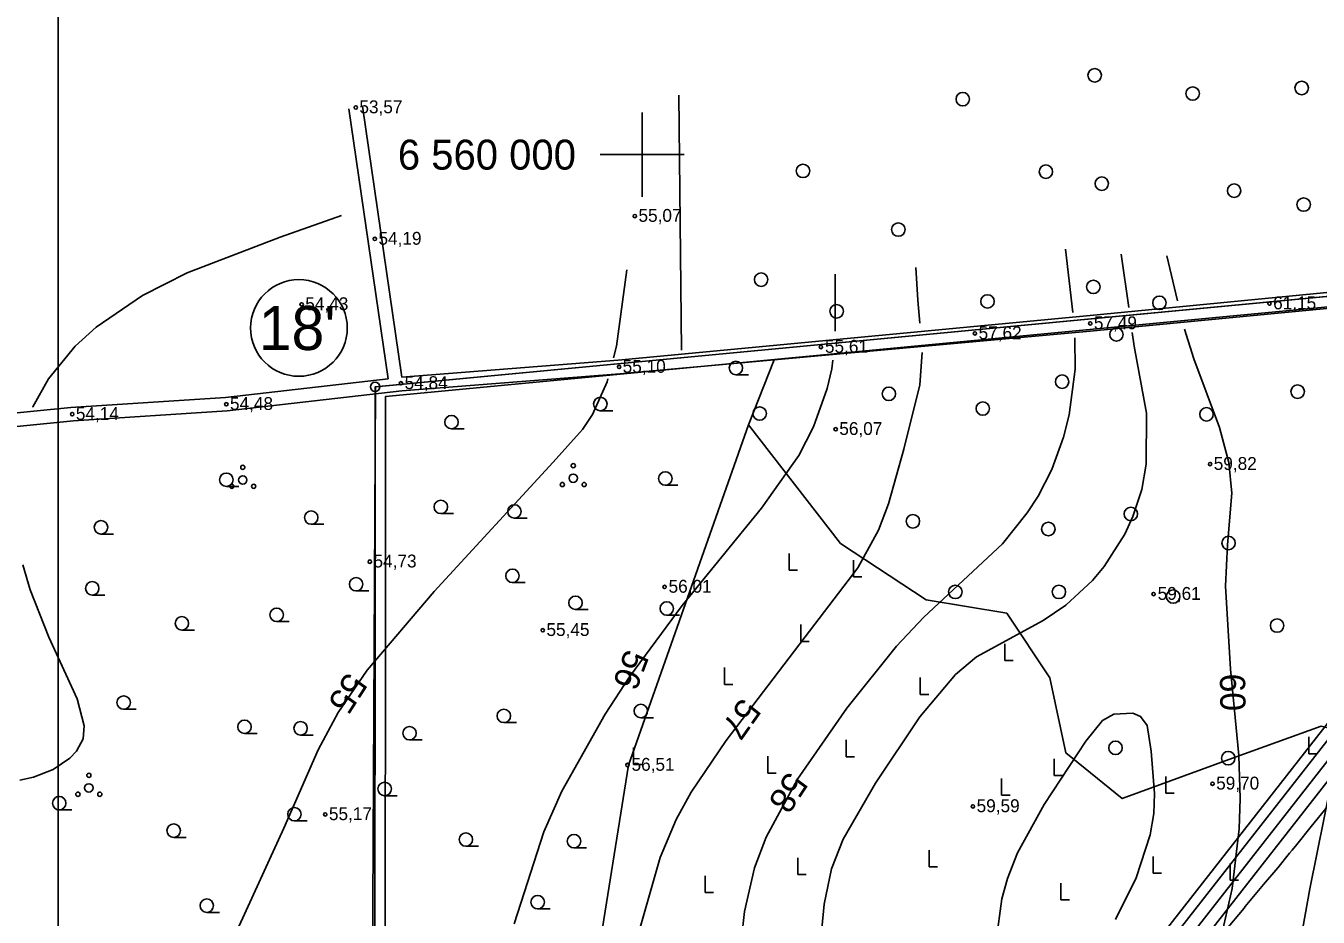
# Model space of a CAD drawing. Extents: x 532503 to 539665, y 6557663 to 6561526.
# Drawn here: x 533882.7 to 534128.7, y 6559854.8 to 6560024.5 of the extents above; entities that cross this region are included whole.
import ezdxf

# ---------------------------------------------------------------- set-up
doc = ezdxf.new("R2010")
doc.units = 0
for name, color, linetype in [('ABIJOONIS', 7, 'Continuous'), ('Default', 7, 'Continuous'), ('HALJASTUS', 7, 'Continuous'), ('HORISONTAAL-EH2000', 7, 'Continuous'), ('illumineerimisjooned', 7, 'Continuous'), ('kataster', 7, 'Continuous'), ('KORGUS-EH2000', 7, 'Continuous'), ('PIIR', 7, 'Continuous'), ('PIIR_me', 7, 'Continuous'), ('Plokid', 7, 'Continuous'), ('PUU', 7, 'Continuous'), ('TEE', 7, 'Continuous'), ('TM_aktiivne', 7, 'Continuous'), ('VORK', 7, 'Continuous')]:
    doc.layers.add(name, color=color, linetype=linetype)

# ---------------------------------------------------------------- blocks, each defined once
blk = doc.blocks.new('HARVIK')
at = {"layer": 'HALJASTUS'}
blk.add_line((0, -0.8), (1.5, -0.8), dxfattribs=at)
blk.add_circle((0, 0), 0.8, dxfattribs=at)
blk = doc.blocks.new('RAIESM')
at = {"layer": 'Default'}
for points in [[(0, 2), (0, 0)], [(0, 0), (1, 0)]]:
    blk.add_lwpolyline(points, dxfattribs=at)
blk = doc.blocks.new('METS')
at = {"layer": 'HALJASTUS'}
blk.add_circle((0, 0), 0.8, dxfattribs=at)

msp = doc.modelspace()

# ---------------------------------------------------------------- linework, layer by layer
at = {"layer": 'ABIJOONIS'}
msp.add_lwpolyline([(533888.8, 6560184.94), (535616.8, 6560184.94), (535616.8, 6559310.16), (533888.8, 6559310.16)], close=True, dxfattribs=at)
at = {"layer": 'HALJASTUS'}
for points in [[(534007.5, 6559962.75), (534006.99, 6560011.34)], [(533825.51, 6559943.2), (533840, 6559849), (533893.29, 6559814.03), (533916.98, 6559816.07), (533990.05, 6559809.98), (533990.7, 6559842.07), (533997.38, 6559883.76), (533997.38, 6559883.76), (534020.23, 6559948.58), (534025.13, 6559960.95)], [(534020.23, 6559948.58), (534037.72, 6559925.98), (534054.08, 6559915.24), (534069.41, 6559912.68), (534077.59, 6559900.41), (534080.66, 6559886.09), (534091.4, 6559877.39), (534112.36, 6559885.07), (534129.23, 6559891.2), (534145.08, 6559887.11), (534147.64, 6559875.35), (534139.46, 6559854.89), (534110.31, 6559789.42), (534101.11, 6559757.71), (534086.8, 6559745.95), (534070.44, 6559724.98), (534054.08, 6559721.91), (534040.79, 6559718.84), (534030.56, 6559697.87), (534027.49, 6559680.99), (534017.27, 6559666.67), (534010.62, 6559633.93), (534011.64, 6559613.48)]]:
    msp.add_lwpolyline(points, dxfattribs=at)
at = {"layer": 'HORISONTAAL-EH2000'}
for points in [[(533883.99, 6559951.93), (533884, 6559951.96), (533887, 6559957.35), (533892.07, 6559963.53), (533896.03, 6559967.14), (533904.89, 6559973.21), (533913.38, 6559977.49), (533931.1, 6559984.27), (533942.76, 6559988.44)], [(534080.6, 6559981.98), (534081.99, 6559969.93)], [(534092.62, 6559970.89), (534091.15, 6559981.07)], [(534099.86, 6559980.74), (534101.91, 6559972.19)], [(533994.51, 6559961.3), (533995.11, 6559963.57), (533997.06, 6559978.04)], [(534052.83, 6559967.9), (534052.45, 6559972.28), (534052.1, 6559978.51)], [(534036.75, 6559966.41), (534036.76, 6559977.24)], [(534082.36, 6559965.14), (534082.4, 6559959.19), (534081.3, 6559950.49), (534080.23, 6559946.22), (534077.96, 6559940.04), (534075.35, 6559935), (534073.3, 6559931.82), (534068.58, 6559925.92), (534053.64, 6559911.92), (534048.43, 6559906.43), (534038.94, 6559894.59), (534029.59, 6559881.13), (534023.58, 6559870.07), (534021.37, 6559864.23), (534019.48, 6559855.92), (534018.86, 6559850.23)], [(534034.21, 6559852.68), (534034.63, 6559857.29), (534036.06, 6559864), (534038.27, 6559869.66), (534044.39, 6559880.34), (534052.88, 6559892.94), (534059.66, 6559901.05), (534063.65, 6559904.4), (534076.35, 6559911.33), (534080.63, 6559914.25), (534085.71, 6559918.94), (534087.94, 6559921.6), (534091.88, 6559927.76), (534093.41, 6559931.08), (534095.1, 6559936.28), (534095.97, 6559941.07), (534095.99, 6559950.8), (534093.68, 6559963.56), (534093.3, 6559966.15)], [(534103.26, 6559966.76), (534105.01, 6559961.1), (534109.89, 6559948.08), (534111.65, 6559941.4), (534112.22, 6559935.55), (534111.42, 6559925.74), (534111.07, 6559917.86), (534111.98, 6559902.07), (534113.55, 6559885.62), (534113.85, 6559877.39), (534113.67, 6559871.67), (534112.33, 6559860.3), (534110.09, 6559850.51)], [(533935.44, 6559683.29), (533938.92, 6559686.56), (533944, 6559691.47), (533952.43, 6559701.75), (533958.34, 6559711.18), (533961.82, 6559717.87), (533967.71, 6559731.85), (533971.48, 6559743.32), (533977.81, 6559766.49), (533987.02, 6559799.66), (533993.49, 6559826.93), (533999.12, 6559851.09), (534003.44, 6559866.22), (534006.46, 6559873.43), (534009.33, 6559878.62), (534016.01, 6559888.49), (534031.04, 6559908.2), (534041.06, 6559921.36), (534044.99, 6559928.49), (534046.88, 6559933.51), (534049.82, 6559943.96), (534052.83, 6559956.19), (534053.29, 6559962.34)], [(533975.64, 6559853.58), (533981.29, 6559871.09), (533984.7, 6559878.79), (533992.94, 6559893.49), (533997.56, 6559900.58), (534007.58, 6559914.19), (534022.71, 6559932.7), (534029.79, 6559942.74), (534032.64, 6559948.16), (534035.24, 6559955.45), (534036.07, 6559959.23), (534036.26, 6559960.87)], [(533861.97, 6559790.15), (533866.38, 6559792.11), (533872.36, 6559795.57), (533883.47, 6559803.96), (533890, 6559809.83), (533902.13, 6559822.5), (533913.35, 6559836.74), (533918.3, 6559844.32), (533923.25, 6559853.2), (533931.77, 6559871.76), (533938.3, 6559886.67), (533942.12, 6559893.78), (533947.64, 6559901.84), (533960.4, 6559916.8), (533983.03, 6559941.43), (533988.63, 6559947.68), (533990.51, 6559950.54), (533993.3, 6559956.78), (533993.45, 6559957.34)], [(533881.54, 6559880.93), (533884.12, 6559881.48), (533887.89, 6559882.96), (533891.05, 6559885.12), (533892.32, 6559886.46), (533893.55, 6559888.77), (533893.78, 6559891.23), (533892.45, 6559896.4), (533887.03, 6559908.13), (533883.46, 6559917.17), (533882.09, 6559921.89)], [(534067.36, 6559850.31), (534068.45, 6559858.34), (534069.52, 6559862.22), (534071.47, 6559867.1), (534076.55, 6559876.29), (534084.47, 6559888.34), (534087.64, 6559892.27), (534089.79, 6559893.5), (534093.38, 6559893.68), (534094.89, 6559893.02), (534096.12, 6559891.3), (534096.88, 6559886.41), (534097.51, 6559878.36), (534097.42, 6559874.59), (534096.73, 6559870.49), (534094.02, 6559862.33), (534090.09, 6559854.36)], [(534123.39, 6559839.73), (534127.07, 6559860.24), (534131.23, 6559880.67)]]:
    msp.add_lwpolyline(points, dxfattribs=at)
at = {"layer": 'illumineerimisjooned'}
msp.add_lwpolyline([(534967.67, 6560049.69), (534974.15, 6559828.08), (535058.69, 6559883.05), (535223.5, 6560002.45), (535218.56, 6560049.92), (535415.93, 6559990.42), (535455.45, 6559927.19), (535490.31, 6559867.16), (535479.12, 6559828.38), (535249.57, 6559653.05), (535182.36, 6559690.84), (534940.99, 6559819.22), (534872.14, 6559776.44), (534954.37, 6559534.34), (534950.91, 6559533.67), (534733.22, 6559487.12), (534375.58, 6559465.86), (534199.95, 6559448.92), (533951.79, 6559660.13), (534200.21, 6559977.65), (534931.63, 6560046.31)], close=True, dxfattribs=at)
msp.add_lwpolyline([(533951.03, 6559666.04), (533951.15, 6559953.97), (534194.63, 6559977.12)], dxfattribs=at)
at = {"layer": 'kataster'}
msp.add_lwpolyline([(535159.89, 6560069.73), (534198.28, 6559979.48), (533949.2, 6559955.8), (533947.7, 6559658.95), (533880.05, 6559759.56), (533755.25, 6559939.22), (533571.3, 6560208.36), (533567.86, 6560213.61), (533625.2, 6560245.66), (533707.68, 6560291.77), (533833.45, 6560362.07), (533959.67, 6560429.27), (534159.72, 6560456.15), (534530.65, 6560498.79), (534889.13, 6560540.24)], dxfattribs=at)
msp.add_lwpolyline([(533947.7, 6559658.95), (533949.2, 6559955.8), (534198.28, 6559979.48), (535159.89, 6560069.73), (535417.31, 6559992.13), (535457.22, 6559928.24), (535504.86, 6559846.09), (535250.3, 6559650.84), (535181.52, 6559689.04), (534941.15, 6559817.08), (534874.65, 6559775.26), (534957.01, 6559532.73), (534735.22, 6559485.45), (534375.71, 6559463.85), (534199.28, 6559446.9), (534122.84, 6559439.44), (534110.45, 6559447.36), (534092.53, 6559453.94), (534085.13, 6559454.75)], close=True, dxfattribs=at)
at = {"layer": 'KORGUS-EH2000'}
for centre in [(533945.46, 6560008.98), (533998.6, 6559988.31), (533949.1, 6559983.95), (533935.17, 6559971.49), (534119.41, 6559971.65), (534085.29, 6559967.87), (534063.35, 6559965.96), (534034.03, 6559963.38), (533995.59, 6559959.58), (533954.07, 6559956.47), (533920.83, 6559952.49), (533891.49, 6559950.59), (534036.83, 6559947.73), (534108.11, 6559941.08), (533948.15, 6559922.51), (534004.25, 6559917.7), (534097.36, 6559916.34), (533981.07, 6559909.46), (533997.2, 6559883.8), (534108.57, 6559880.23), (533939.66, 6559874.4), (534062.96, 6559875.92)]:
    msp.add_circle(centre, 0.32, dxfattribs=at)
at = {"layer": 'PIIR'}
for centre, radius in [((533934.65, 6559967), 9.2), ((533949.15, 6559955.79), 0.88)]:
    msp.add_circle(centre, radius, dxfattribs=at)
at = {"layer": 'PIIR_me'}
msp.add_lwpolyline([(534733.49, 6559485.13), (534485.11, 6559470.37), (534375.74, 6559463.87), (534199.3, 6559446.85), (533949.03, 6559659.85), (534199.17, 6559979.56)], dxfattribs=at)
at = {"layer": 'Plokid'}
for points in [[(534951.24, 6559536.08), (534732.91, 6559489.51), (534375.41, 6559468.25), (534200.75, 6559451.41), (533955.1, 6559660.46), (534201.47, 6559975.36), (534969.74, 6560047.47)], [(534950.46, 6559538.37), (534732.58, 6559491.9), (534375.22, 6559470.64), (534201.53, 6559453.89), (533958.41, 6559660.8), (534202.72, 6559973.06), (534969.81, 6560045.07)], [(534110.83, 6559852.11), (534114.58, 6559856.56), (534114.8, 6559856.83), (534118.25, 6559861.05), (534120.99, 6559864.25), (534123.21, 6559866.99), (534123.73, 6559867.61), (534124.6, 6559868.66), (534127.34, 6559872.11), (534133.6, 6559879.69)]]:
    msp.add_lwpolyline(points, dxfattribs=at)
at = {"layer": 'PUU'}
for centre, radius in [((533923.96, 6559940.46), 0.4), ((533986.87, 6559940.79), 0.4), ((533923.96, 6559938.06), 0.8), ((533986.87, 6559938.39), 0.8), ((533921.88, 6559936.86), 0.4), ((533926.04, 6559936.86), 0.4), ((533984.79, 6559937.19), 0.4), ((533988.95, 6559937.19), 0.4), ((533894.66, 6559881.83), 0.4), ((533894.66, 6559879.43), 0.8), ((533892.58, 6559878.23), 0.4), ((533896.74, 6559878.23), 0.4)]:
    msp.add_circle(centre, radius, dxfattribs=at)
at = {"layer": 'TEE'}
for p, q in [((533944.16, 6560008.74), (533951.67, 6559957.33)), ((533954.25, 6559957.63), (533946.74, 6560009.22)), ((534194.99, 6559980), (534085.29, 6559969.37)), ((534195.27, 6559977.02), (534085.29, 6559966.37)), ((534085.29, 6559969.37), (533995.44, 6559960.87)), ((534085.29, 6559966.37), (533995.73, 6559958.29)), ((533995.44, 6559960.87), (533954.25, 6559957.63)), ((533995.73, 6559958.29), (533954.26, 6559955.01)), ((533951.67, 6559957.33), (533920.66, 6559953.78)), ((533920.66, 6559953.78), (533891.23, 6559951.87)), ((533954.26, 6559955.01), (533921, 6559951.2)), ((533891.23, 6559951.87), (533859, 6559948.7)), ((533921, 6559951.2), (533891.74, 6559949.32)), ((533891.74, 6559949.32), (533859.29, 6559946.12))]:
    msp.add_line(p, q, dxfattribs=at)
at = {"layer": 'TM_aktiivne'}
msp.add_lwpolyline([(535159.92, 6560069.74), (535417.23, 6559992.12), (535457.16, 6559928.22), (535492.47, 6559867.43), (535480.86, 6559827.19), (535250.49, 6559651.24), (535250.13, 6559650.94), (535181.4, 6559689.09), (534941.07, 6559816.9), (534874.53, 6559775.58), (534957, 6559532.81), (534733.5, 6559485.14), (534375.75, 6559463.86), (534199.32, 6559446.85), (534124.95, 6559439.68), (533949.03, 6559659.85), (533949.15, 6559955.79), (534199.17, 6559979.56)], close=True, dxfattribs=at)
at = {"layer": 'VORK'}
for p, q in [((534000, 6560008), (534000, 6559992)), ((533992, 6560000), (534008, 6560000))]:
    msp.add_line(p, q, dxfattribs=at)

# ---------------------------------------------------------------- block references
at = {"layer": 'HALJASTUS', "xscale": 1.6, "yscale": 1.6000000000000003}
for name, p in [('METS', (534086.14, 6560015.11)), ('METS', (534061.02, 6560010.56)), ('METS', (534104.8, 6560011.63)), ('METS', (534125.55, 6560012.69)), ('METS', (534030.61, 6559996.9)), ('METS', (534076.85, 6559996.76)), ('METS', (534087.49, 6559994.48)), ('METS', (534112.68, 6559993.14)), ('METS', (534125.92, 6559990.49)), ('METS', (534048.75, 6559985.73)), ('METS', (534022.64, 6559976.21)), ('METS', (534085.89, 6559974.82)), ('METS', (534065.73, 6559972.06)), ('METS', (534098.46, 6559971.79)), ('METS', (534037.01, 6559970.18)), ('METS', (534090.28, 6559965.77)), ('HARVIK', (534017.83, 6559959.39)), ('METS', (534079.94, 6559956.78)), ('METS', (534046.96, 6559954.46)), ('METS', (534124.77, 6559954.88)), ('HARVIK', (533992.02, 6559952.53)), ('METS', (534064.84, 6559951.66)), ('HARVIK', (533963.7, 6559949.08)), ('METS', (534022.37, 6559950.71)), ('METS', (534107.43, 6559950.57)), ('HARVIK', (533920.84, 6559938.11)), ('HARVIK', (534004.4, 6559938.34)), ('HARVIK', (533961.67, 6559932.93)), ('HARVIK', (533975.67, 6559932.07)), ('HARVIK', (533936.99, 6559930.9)), ('METS', (534051.54, 6559930.2)), ('METS', (534093.02, 6559931.59)), ('HARVIK', (533896.97, 6559929.05)), ('METS', (534077.32, 6559928.73)), ('METS', (534111.62, 6559926.06)), ('RAIESM', (534027.97, 6559920.87)), ('HARVIK', (533975.3, 6559919.81)), ('RAIESM', (534040.21, 6559919.61)), ('HARVIK', (533895.31, 6559917.43)), ('HARVIK', (533945.54, 6559918.21)), ('HARVIK', (533987.3, 6559914.68)), ('METS', (534059.61, 6559916.75)), ('METS', (534079.33, 6559916.75)), ('METS', (534101.08, 6559915.87)), ('HARVIK', (533930.41, 6559912.39)), ('HARVIK', (534004.68, 6559913.59)), ('HARVIK', (533912.37, 6559910.77)), ('METS', (534120.86, 6559910.34)), ('RAIESM', (534030.19, 6559907.33)), ('RAIESM', (534069.03, 6559903.69)), ('RAIESM', (534015.64, 6559899.14)), ('RAIESM', (534052.94, 6559897.23)), ('HARVIK', (533901.29, 6559895.69)), ('HARVIK', (533973.66, 6559893.14)), ('HARVIK', (533999.74, 6559894.08)), ('HARVIK', (533924.29, 6559891.08)), ('HARVIK', (533934.97, 6559890.78)), ('HARVIK', (533955.71, 6559889.85)), ('RAIESM', (534126.91, 6559885.93)), ('RAIESM', (533998.35, 6559883.91)), ('RAIESM', (534038.83, 6559885.38)), ('METS', (534090.1, 6559887.07)), ('METS', (534111.57, 6559885.1)), ('RAIESM', (534023.89, 6559882.26)), ('RAIESM', (534078.45, 6559881.77)), ('RAIESM', (534099.69, 6559878.42)), ('HARVIK', (533950.97, 6559879.24)), ('RAIESM', (534068.43, 6559878.05)), ('HARVIK', (533889.02, 6559876.53)), ('HARVIK', (533933.8, 6559874.43)), ('HARVIK', (533910.81, 6559871.3)), ('HARVIK', (533966.43, 6559869.61)), ('HARVIK', (533987.02, 6559869.3)), ('RAIESM', (534054.63, 6559864.4)), ('RAIESM', (534029.61, 6559862.93)), ('RAIESM', (534097.27, 6559863.2)), ('RAIESM', (534111.94, 6559861.86)), ('RAIESM', (534011.96, 6559859.5)), ('RAIESM', (534079.72, 6559858.13)), ('HARVIK', (533917.11, 6559857.02)), ('HARVIK', (533980.1, 6559857.69))]:
    msp.add_blockref(name, p, dxfattribs=at)

# ---------------------------------------------------------------- texts
at = {"layer": 'HORISONTAAL-EH2000'}
for s, rotation, p in [('56', 249.1838, (533996.9, 6559906.07)), ('55', 237.1445, (533943.89, 6559901.7)), ('60', 270.8458, (534109.97, 6559901.17)), ('57', 234.7667, (534018.97, 6559896.83)), ('58', 236.5937, (534027.79, 6559882.8))]:
    msp.add_text(s, height=4.8, rotation=rotation, dxfattribs=at).set_placement(p)
at = {"layer": 'KORGUS-EH2000'}
for s, p in [('53,57', (533946.16, 6560007.88)), ('55,07', (533999.29, 6559987.21)), ('54,19', (533949.79, 6559982.85)), ('54,43', (533935.86, 6559970.39)), ('61,15', (534120.11, 6559970.55)), ('57,49', (534085.98, 6559966.76)), ('57,62', (534064.04, 6559964.86)), ('55,61', (534034.79, 6559962.28)), ('55,10', (533996.28, 6559958.48)), ('54,84', (533954.77, 6559955.37)), ('54,48', (533921.52, 6559951.39)), ('54,14', (533892.18, 6559949.49)), ('56,07', (534037.52, 6559946.63)), ('59,82', (534108.8, 6559939.98)), ('54,73', (533948.85, 6559921.41)), ('56,01', (534005.02, 6559916.6)), ('59,61', (534098.13, 6559915.24)), ('55,45', (533981.77, 6559908.36)), ('56,51', (533997.96, 6559882.7)), ('59,70', (534109.26, 6559879.13)), ('59,59', (534063.66, 6559874.82)), ('55,17', (533940.36, 6559873.3))]:
    msp.add_text(s, height=2.45, dxfattribs=at).set_placement(p)
at = {"layer": 'PIIR'}
msp.add_text("18'", height=8.4, dxfattribs=at).set_placement((533926.99, 6559962.8))
at = {"layer": 'VORK'}
msp.add_text('6 560 000', height=5.7, dxfattribs=at).set_placement((533953.48, 6559997.15))

doc.saveas('drawing.dxf')
